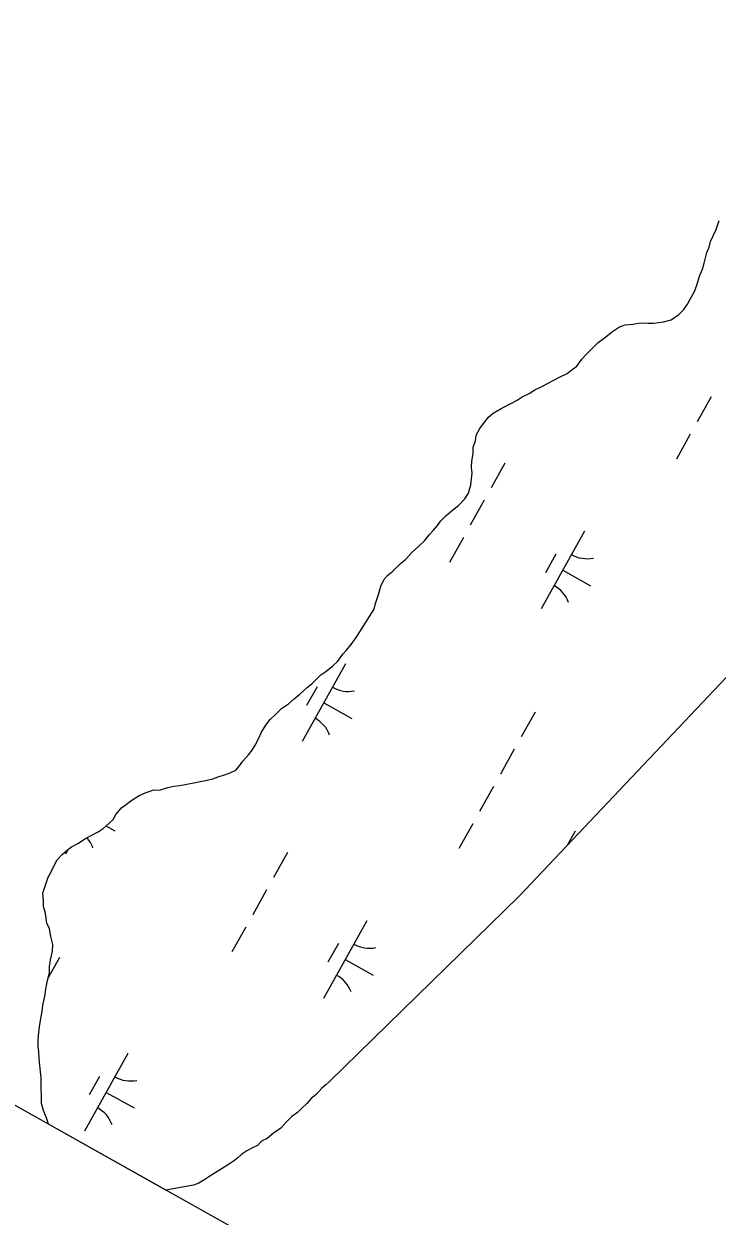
# Model space of a CAD drawing. Extents: x 3923531 to 3943530, y 207391 to 229799.
# Drawn here: x 3927319 to 3927709, y 212886 to 213557 of the extents above; entities that cross this region are included whole.
import ezdxf

# ---------------------------------------------------------------- set-up
doc = ezdxf.new("R2010")
doc.units = 0
doc.layers.add('V-GRID-FRAM', color=7, linetype='Continuous')
doc.layers.add('V-WETL-SWMP', color=7, linetype='Continuous')

msp = doc.modelspace()

# ---------------------------------------------------------------- linework, layer by layer
at = {"layer": 'V-GRID-FRAM'}
msp.add_lwpolyline([(3941569.42, 222286.79), (3934196.47, 209089.08), (3926890.07, 213186.24), (3934009.8, 226348.12), (3941569.42, 222286.79)], dxfattribs=at)
at = {"layer": 'V-WETL-SWMP'}
for p, q in [((3927708.36, 213441.12), (3927710, 213446.21)), ((3927705.13, 213434.49), (3927708.36, 213441.12)), ((3927703.09, 213428.23), (3927704.31, 213431.36)), ((3927704.31, 213431.36), (3927705.13, 213434.49)), ((3927700.61, 213418.84), (3927701.44, 213422.36)), ((3927701.44, 213422.36), (3927703.09, 213428.23)), ((3927698.98, 213414.93), (3927700.61, 213418.84)), ((3927696.12, 213406.33), (3927697.35, 213409.85)), ((3927697.35, 213409.85), (3927698.98, 213414.93)), ((3927692.1, 213399.31), (3927693.71, 213402.04)), ((3927693.71, 213402.04), (3927696.12, 213406.33)), ((3927687.31, 213393.49), (3927690.1, 213396.2)), ((3927690.1, 213396.2), (3927692.1, 213399.31)), ((3927661.32, 213387.94), (3927665.65, 213388.67)), ((3927665.65, 213388.67), (3927669.97, 213388.61)), ((3927669.97, 213388.61), (3927673.11, 213388.57)), ((3927673.11, 213388.57), (3927678.62, 213389.28)), ((3927678.62, 213389.28), (3927682.95, 213390.4)), ((3927682.95, 213390.4), (3927687.31, 213393.49)), ((3927645.51, 213380.29), (3927649.87, 213383.77)), ((3927649.87, 213383.77), (3927653.83, 213386.47)), ((3927653.83, 213386.47), (3927656.99, 213387.6)), ((3927656.99, 213387.6), (3927661.32, 213387.94)), ((3927635.17, 213371), (3927639.15, 213374.88)), ((3927639.15, 213374.88), (3927641.94, 213377.59)), ((3927641.94, 213377.59), (3927645.51, 213380.29)), ((3927629.98, 213364.4), (3927632.78, 213368.29)), ((3927632.78, 213368.29), (3927635.17, 213371)), ((3927624.43, 213360.15), (3927627.21, 213362.47)), ((3927627.21, 213362.47), (3927629.98, 213364.4)), ((3927610.19, 213352.88), (3927613.75, 213354.79)), ((3927613.75, 213354.79), (3927616.52, 213356.33)), ((3927616.52, 213356.33), (3927620.08, 213358.24)), ((3927620.08, 213358.24), (3927624.43, 213360.15)), ((3927599.12, 213347.13), (3927603.07, 213349.04)), ((3927603.07, 213349.04), (3927606.24, 213350.96)), ((3927606.24, 213350.96), (3927610.19, 213352.88)), ((3927587.25, 213340.61), (3927592.78, 213343.29)), ((3927592.78, 213343.29), (3927596.34, 213345.2)), ((3927596.34, 213345.2), (3927599.12, 213347.13)), ((3927705.39, 213347.01), (3927697.59, 213333.04)), ((3927577.32, 213332.1), (3927580.11, 213335.6)), ((3927580.11, 213335.6), (3927582.89, 213337.92)), ((3927582.89, 213337.92), (3927587.25, 213340.61)), ((3927573.3, 213325.48), (3927575.32, 213329.38)), ((3927575.32, 213329.38), (3927577.32, 213332.1)), ((3927571.64, 213318.82), (3927572.87, 213322.34)), ((3927572.87, 213322.34), (3927573.3, 213325.48)), ((3927693.69, 213326.06), (3927685.89, 213312.09)), ((3927570.75, 213310.98), (3927571.6, 213315.29)), ((3927571.6, 213315.29), (3927571.64, 213318.82)), ((3927570.71, 213307.45), (3927570.75, 213310.98)), ((3927589.48, 213309.88), (3927581.67, 213295.91)), ((3927570.19, 213297.64), (3927571.06, 213304.3)), ((3927571.06, 213304.3), (3927570.71, 213307.45)), ((3927568.95, 213292.94), (3927570.19, 213297.64)), ((3927563.35, 213285.95), (3927566.94, 213289.82)), ((3927566.94, 213289.82), (3927568.95, 213292.94)), ((3927577.77, 213288.92), (3927569.97, 213274.95)), ((3927556.21, 213280.15), (3927560.18, 213283.63)), ((3927560.18, 213283.63), (3927563.35, 213285.95)), ((3927549.03, 213271.99), (3927551.42, 213274.71)), ((3927551.42, 213274.71), (3927553.42, 213277.44)), ((3927553.42, 213277.44), (3927556.21, 213280.15)), ((3927544.24, 213266.17), (3927547.04, 213269.67)), ((3927547.04, 213269.67), (3927549.03, 213271.99)), ((3927566.07, 213267.97), (3927558.26, 213254)), ((3927634.15, 213271.51), (3927609.77, 213227.86)), ((3927537.08, 213259.59), (3927541.46, 213263.46)), ((3927541.46, 213263.46), (3927544.24, 213266.17)), ((3927530.72, 213253.39), (3927533.5, 213255.71)), ((3927533.5, 213255.71), (3927537.08, 213259.59)), ((3927618.15, 213258.68), (3927612.3, 213248.21)), ((3927523.56, 213246.8), (3927526.34, 213249.12)), ((3927526.34, 213249.12), (3927530.72, 213253.39)), ((3927621.96, 213249.68), (3927637.67, 213240.9)), ((3927519.55, 213240.57), (3927521.57, 213244.47)), ((3927521.57, 213244.47), (3927523.56, 213246.8)), ((3927762.66, 213240.89), (3927597.37, 213066.35)), ((3927516.67, 213230.79), (3927518.31, 213235.88)), ((3927518.31, 213235.88), (3927519.55, 213240.57)), ((3927510.63, 213219.48), (3927515.85, 213227.66)), ((3927515.85, 213227.66), (3927516.67, 213230.79)), ((3927505.82, 213211.69), (3927508.23, 213215.59)), ((3927508.23, 213215.59), (3927510.63, 213219.48)), ((3927500.23, 213204.7), (3927503.02, 213207.8)), ((3927503.02, 213207.8), (3927505.82, 213211.69)), ((3927495.43, 213198.48), (3927498.23, 213202.37)), ((3927498.23, 213202.37), (3927500.23, 213204.7)), ((3927499.75, 213196.86), (3927475.36, 213153.21)), ((3927488.68, 213192.68), (3927492.65, 213195.77)), ((3927492.65, 213195.77), (3927495.43, 213198.48)), ((3927480.73, 213185.71), (3927485.9, 213190.75)), ((3927485.9, 213190.75), (3927488.68, 213192.68)), ((3927473.98, 213179.91), (3927478.35, 213183.78)), ((3927483.75, 213184.04), (3927477.89, 213173.56)), ((3927478.35, 213183.78), (3927480.73, 213185.71)), ((3927463.66, 213171.8), (3927467.62, 213174.49)), ((3927467.62, 213174.49), (3927470.8, 213177.2)), ((3927470.8, 213177.2), (3927473.98, 213179.91)), ((3927487.56, 213175.04), (3927503.27, 213166.26)), ((3927457.29, 213165.6), (3927460.87, 213169.09)), ((3927460.87, 213169.09), (3927463.66, 213171.8)), ((3927606.41, 213169.83), (3927598.61, 213155.86)), ((3927452.49, 213158.59), (3927454.9, 213162.49)), ((3927454.9, 213162.49), (3927457.29, 213165.6)), ((3927448.85, 213151.18), (3927450.87, 213154.69)), ((3927450.87, 213154.69), (3927452.49, 213158.59)), ((3927445.25, 213145.73), (3927447.25, 213148.45)), ((3927447.25, 213148.45), (3927448.85, 213151.18)), ((3927594.71, 213148.88), (3927586.9, 213134.91)), ((3927440.06, 213139.51), (3927442.06, 213142.24)), ((3927442.06, 213142.24), (3927445.25, 213145.73)), ((3927425.04, 213132.25), (3927428.2, 213133.39)), ((3927428.2, 213133.39), (3927431.75, 213134.52)), ((3927431.75, 213134.52), (3927434.9, 213135.65)), ((3927434.9, 213135.65), (3927438.07, 213137.18)), ((3927438.07, 213137.18), (3927440.06, 213139.51)), ((3927395.11, 213125.97), (3927399.84, 213127.48)), ((3927399.84, 213127.48), (3927402.99, 213128.22)), ((3927402.99, 213128.22), (3927406.53, 213128.57)), ((3927406.53, 213128.57), (3927410.47, 213129.3)), ((3927410.47, 213129.3), (3927414.41, 213130.03)), ((3927414.41, 213130.03), (3927417.95, 213130.77)), ((3927417.95, 213130.77), (3927421.89, 213131.51)), ((3927421.89, 213131.51), (3927425.04, 213132.25)), ((3927583, 213127.93), (3927575.2, 213113.96)), ((3927378.93, 213119.9), (3927383.68, 213122.98)), ((3927383.68, 213122.98), (3927387.63, 213124.5)), ((3927387.63, 213124.5), (3927391.97, 213126.01)), ((3927391.97, 213126.01), (3927395.11, 213125.97)), ((3927370.58, 213112.16), (3927373.77, 213116.04)), ((3927373.77, 213116.04), (3927376.54, 213117.97)), ((3927376.54, 213117.97), (3927378.93, 213119.9)), ((3927363.41, 213104.4), (3927366.58, 213107.1)), ((3927366.58, 213107.1), (3927368.97, 213109.43)), ((3927368.97, 213109.43), (3927370.58, 213112.16)), ((3927571.3, 213106.97), (3927563.49, 213093.01)), ((3927353.51, 213098.64), (3927357.07, 213100.55)), ((3927357.07, 213100.55), (3927360.63, 213102.47)), ((3927360.63, 213102.47), (3927363.41, 213104.4)), ((3927365.02, 213105.77), (3927370.07, 213102.94)), ((3927628.96, 213102.91), (3927624.59, 213095.1)), ((3927343.21, 213092.1), (3927345.59, 213094.03)), ((3927345.59, 213094.03), (3927349.15, 213095.94)), ((3927349.15, 213095.94), (3927353.51, 213098.64)), ((3927336.04, 213083.94), (3927337.64, 213086.67)), ((3927337.64, 213086.67), (3927340.43, 213089.78)), ((3927340.43, 213089.78), (3927343.21, 213092.1)), ((3927343.54, 213092.36), (3927342.16, 213089.9)), ((3927467.08, 213090.79), (3927459.28, 213076.82)), ((3927334.02, 213079.65), (3927336.04, 213083.94)), ((3927330.77, 213071.84), (3927332.41, 213076.92)), ((3927332.41, 213076.92), (3927334.02, 213079.65)), ((3927329.54, 213067.93), (3927330.77, 213071.84)), ((3927329.88, 213063.6), (3927329.54, 213067.93)), ((3927455.38, 213069.84), (3927447.57, 213055.87)), ((3927597.37, 213066.35), (3927490.73, 212962.11)), ((3927329.83, 213060.46), (3927329.88, 213063.6)), ((3927330.96, 213056.52), (3927329.83, 213060.46)), ((3927331.67, 213051.01), (3927330.96, 213056.52)), ((3927333.2, 213047.85), (3927331.67, 213051.01)), ((3927333.93, 213043.52), (3927333.2, 213047.85)), ((3927443.67, 213048.89), (3927435.87, 213034.92)), ((3927511.76, 213052.42), (3927487.38, 213008.77)), ((3927335.05, 213039.18), (3927333.93, 213043.52)), ((3927495.76, 213039.6), (3927489.91, 213029.12)), ((3927333.76, 213030.56), (3927335, 213035.26)), ((3927335, 213035.26), (3927335.05, 213039.18)), ((3927338.81, 213031.87), (3927332.59, 213020.74)), ((3927333.27, 213023.1), (3927333.31, 213026.64)), ((3927333.31, 213026.64), (3927333.76, 213030.56)), ((3927499.57, 213030.6), (3927515.28, 213021.82)), ((3927332.03, 213018.8), (3927333.27, 213023.1)), ((3927330.75, 213010.96), (3927331.18, 213014.1)), ((3927331.18, 213014.1), (3927332.03, 213018.8)), ((3927329.49, 213004.7), (3927330.75, 213010.96)), ((3927328.62, 212998.42), (3927329.05, 213001.56)), ((3927329.05, 213001.56), (3927329.49, 213004.7)), ((3927327.33, 212989.8), (3927327.78, 212994.11)), ((3927327.78, 212994.11), (3927328.62, 212998.42)), ((3927326.87, 212985.09), (3927327.33, 212989.8)), ((3927326.83, 212981.95), (3927326.87, 212985.09)), ((3927327.18, 212978.81), (3927326.83, 212981.95)), ((3927327.52, 212974.87), (3927327.18, 212978.81)), ((3927327.87, 212971.33), (3927327.52, 212974.87)), ((3927377.36, 212977.78), (3927352.97, 212934.13)), ((3927328.21, 212967.4), (3927327.87, 212971.33)), ((3927328.56, 212964.26), (3927328.21, 212967.4)), ((3927328.49, 212959.15), (3927328.56, 212964.26)), ((3927328.81, 212953.26), (3927328.49, 212959.15)), ((3927361.35, 212964.95), (3927355.5, 212954.48)), ((3927488.74, 212960.17), (3927486.36, 212958.24)), ((3927490.73, 212962.11), (3927488.74, 212960.17)), ((3927328.76, 212949.72), (3927328.81, 212953.26)), ((3927365.16, 212955.95), (3927380.88, 212947.17)), ((3927480.39, 212952.43), (3927478, 212949.71)), ((3927483.17, 212954.75), (3927480.39, 212952.43)), ((3927486.36, 212958.24), (3927483.17, 212954.75)), ((3927329.89, 212945.78), (3927328.76, 212949.72)), ((3927331.79, 212941.04), (3927329.89, 212945.78)), ((3927475.22, 212947), (3927472.83, 212944.68)), ((3927478, 212949.71), (3927475.22, 212947)), ((3927332.67, 212938.04), (3927331.79, 212941.04)), ((3927466.47, 212939.26), (3927463.29, 212935.77)), ((3927469.66, 212942.36), (3927466.47, 212939.26)), ((3927472.83, 212944.68), (3927469.66, 212942.36)), ((3927398.7, 212901.01), (3927332.67, 212938.04)), ((3927459.32, 212933.07), (3927455.75, 212929.98)), ((3927463.29, 212935.77), (3927459.32, 212933.07)), ((3927450.2, 212926.12), (3927447.04, 212924.59)), ((3927452.58, 212928.45), (3927450.2, 212926.12)), ((3927455.75, 212929.98), (3927452.58, 212928.45)), ((3927439.11, 212919.2), (3927436.73, 212917.27)), ((3927441.49, 212921.13), (3927439.11, 212919.2)), ((3927444.27, 212923.06), (3927441.49, 212921.13)), ((3927447.04, 212924.59), (3927444.27, 212923.06)), ((3927430.39, 212913.03), (3927426.43, 212910.73)), ((3927433.95, 212915.34), (3927430.39, 212913.03)), ((3927436.73, 212917.27), (3927433.95, 212915.34)), ((3927420.09, 212906.49), (3927417.32, 212904.96)), ((3927422.87, 212908.42), (3927420.09, 212906.49)), ((3927426.43, 212910.73), (3927422.87, 212908.42)), ((3927414.16, 212903.82), (3927398.7, 212901.01)), ((3927417.32, 212904.96), (3927414.16, 212903.82))]:
    msp.add_line(p, q, dxfattribs=at)
for centre, start, end in [((3927635.64, 213273.68), 240.03808, 281.58174), ((3927608.7, 213225.45), 20.03808, 61.58174), ((3927501.23, 213199.03), 240.03808, 281.58174), ((3927474.29, 213150.81), 20.03808, 61.58174), ((3927341.09, 213087.49), 20.03808, 41.15952), ((3927513.25, 213054.6), 240.03808, 281.58174), ((3927486.3, 213006.37), 20.03808, 61.58174), ((3927378.84, 212979.95), 240.03808, 281.58174), ((3927351.9, 212931.72), 20.03808, 61.58174)]:
    msp.add_arc(centre, 17.62, start, end, dxfattribs=at)

doc.saveas('drawing.dxf')
